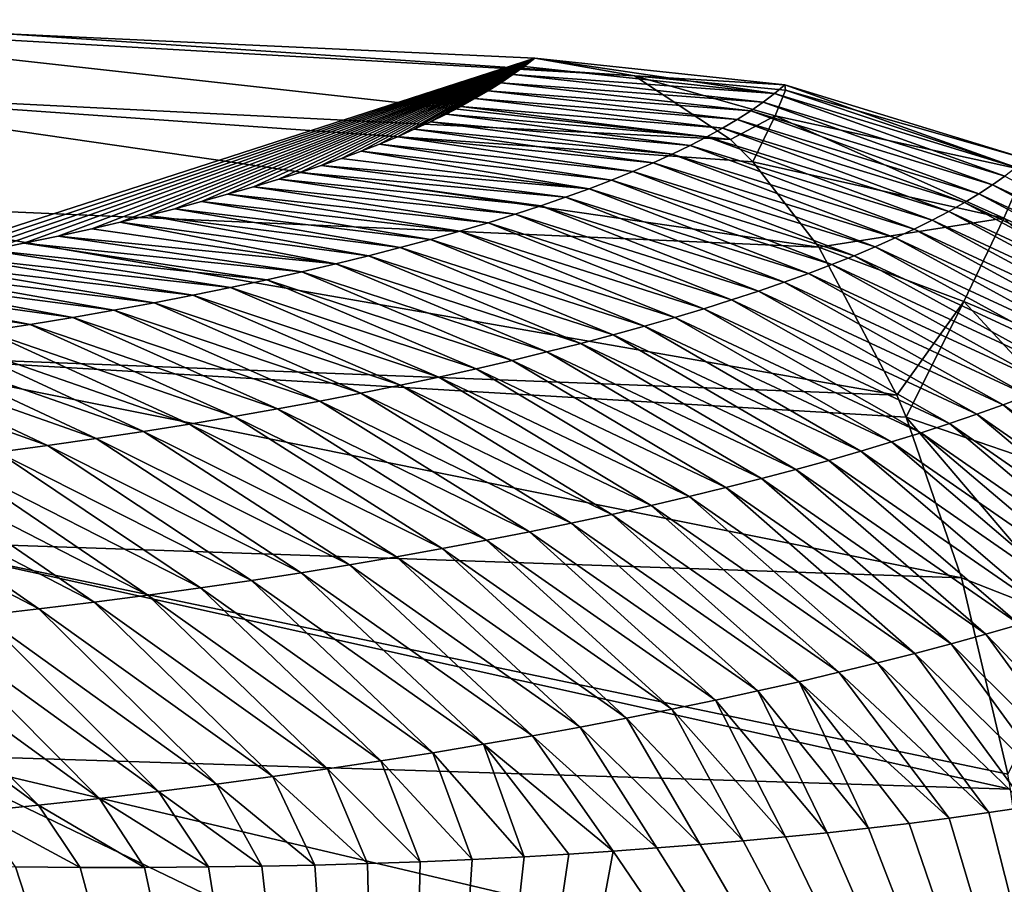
# Model space of a CAD drawing. Header units: metres. Extents: x -99 to 99, y -314 to 25.
# Tile 294 of 303: x 94.62 to 96.11, y 13.8 to 15.1. Entities that reach past the tile are written whole.
import ezdxf

# ---------------------------------------------------------------- set-up
doc = ezdxf.new("R2010")
doc.units = ezdxf.units.M
doc.layers.add('solid_K2442E1000C35', color=7, linetype='CONTINUOUS')

msp = doc.modelspace()

# ---------------------------------------------------------------- linework, layer by layer
at = {"layer": 'solid_K2442E1000C35'}
for points in [[(94.067184, 15.103774, 102.905937), (95.551971, 15.019003, 102.240646), (94.602547, 15.082454, 102.269623)], [(94.067184, 15.103774, 102.905937), (95.697021, 14.922568, 102.57476), (95.551971, 15.019003, 102.240646)], [(94.183434, 14.998364, 103.248497), (95.697021, 14.922568, 102.57476), (94.067184, 15.103774, 102.905937)], [(94.602547, 15.082454, 102.269623), (95.401024, 15.04544, 101.896843), (94.414047, 14.726128, 90.517029)], [(95.551971, 15.019003, 102.240646), (95.401024, 15.04544, 101.896843), (94.602547, 15.082454, 102.269623)], [(95.401024, 15.04544, 101.896843), (94.468376, 14.73547, 90.90786), (94.414047, 14.726128, 90.517029)], [(95.401024, 15.04544, 101.896843), (94.522186, 14.745153, 91.304779), (94.468376, 14.73547, 90.90786)], [(95.401024, 15.04544, 101.896843), (94.575531, 14.755165, 91.707657), (94.522186, 14.745153, 91.304779)], [(95.401024, 15.04544, 101.896843), (94.628235, 14.765524, 92.11702), (94.575531, 14.755165, 91.707657)], [(95.401024, 15.04544, 101.896843), (94.680145, 14.776249, 92.533401), (94.628235, 14.765524, 92.11702)], [(95.401024, 15.04544, 101.896843), (94.731094, 14.787355, 92.957344), (94.680145, 14.776249, 92.533401)], [(95.401024, 15.04544, 101.896843), (94.773872, 14.797189, 93.327141), (94.731094, 14.787355, 92.957344)], [(95.401024, 15.04544, 101.896843), (94.81572, 14.807322, 93.703217), (94.773872, 14.797189, 93.327141)], [(95.401024, 15.04544, 101.896843), (94.856537, 14.817761, 94.085907), (94.81572, 14.807322, 93.703217)], [(95.401024, 15.04544, 101.896843), (94.896698, 14.828497, 94.475494), (94.856537, 14.817761, 94.085907)], [(95.401024, 15.04544, 101.896843), (94.936417, 14.839513, 94.871765), (94.896698, 14.828497, 94.475494)], [(95.401024, 15.04544, 101.896843), (94.975502, 14.8508, 95.274315), (94.936417, 14.839513, 94.871765)], [(95.401024, 15.04544, 101.896843), (95.013748, 14.862344, 95.682755), (94.975502, 14.8508, 95.274315)], [(95.401024, 15.04544, 101.896843), (95.046379, 14.872648, 96.04467), (95.013748, 14.862344, 95.682755)], [(95.401024, 15.04544, 101.896843), (95.078094, 14.883132, 96.41053), (95.046379, 14.872648, 96.04467)], [(95.401024, 15.04544, 101.896843), (95.108765, 14.893786, 96.780083), (95.078094, 14.883132, 96.41053)], [(95.401024, 15.04544, 101.896843), (95.13826, 14.904601, 97.153061), (95.108765, 14.893786, 96.780083)], [(95.401024, 15.04544, 101.896843), (95.166451, 14.915566, 97.529198), (95.13826, 14.904601, 97.153061)], [(95.401024, 15.04544, 101.896843), (95.193237, 14.926671, 97.908295), (95.166451, 14.915566, 97.529198)], [(95.401024, 15.04544, 101.896843), (95.218857, 14.937922, 98.290817), (95.193237, 14.926671, 97.908295)], [(95.401024, 15.04544, 101.896843), (95.243393, 14.949321, 98.676979), (95.218857, 14.937922, 98.290817)], [(95.401024, 15.04544, 101.896843), (95.266861, 14.960863, 99.066765), (95.243393, 14.949321, 98.676979)], [(95.401024, 15.04544, 101.896843), (95.289253, 14.972546, 99.460175), (95.266861, 14.960863, 99.066765)], [(95.401024, 15.04544, 101.896843), (95.31057, 14.984365, 99.857216), (95.289253, 14.972546, 99.460175)], [(95.401024, 15.04544, 101.896843), (95.330811, 14.996321, 100.257881), (95.31057, 14.984365, 99.857216)], [(95.401024, 15.04544, 101.896843), (95.349976, 15.008408, 100.662178), (95.330811, 14.996321, 100.257881)], [(95.401024, 15.04544, 101.896843), (95.368065, 15.020624, 101.070107), (95.349976, 15.008408, 100.662178)], [(95.401024, 15.04544, 101.896843), (95.385078, 15.032969, 101.481659), (95.368065, 15.020624, 101.070107)], [(95.763863, 14.99209, 101.454216), (95.385078, 15.032969, 101.481659), (95.401024, 15.04544, 101.896843)], [(95.763863, 14.99209, 101.454216), (95.401024, 15.04544, 101.896843), (95.779343, 15.00519, 101.884506)], [(95.551971, 15.019003, 102.240646), (95.779343, 15.00519, 101.884506), (95.401024, 15.04544, 101.896843)], [(95.763863, 14.99209, 101.454216), (95.368065, 15.020624, 101.070107), (95.385078, 15.032969, 101.481659)], [(95.746719, 14.978977, 101.023994), (95.349976, 15.008408, 100.662178), (95.368065, 15.020624, 101.070107)], [(95.746719, 14.978977, 101.023994), (95.368065, 15.020624, 101.070107), (95.763863, 14.99209, 101.454216)], [(95.551971, 15.019003, 102.240646), (95.78035, 14.997334, 102.145401), (95.779343, 15.00519, 101.884506)], [(95.551971, 15.019003, 102.240646), (95.764709, 14.958271, 102.403008), (95.78035, 14.997334, 102.145401)], [(95.551971, 15.019003, 102.240646), (95.697021, 14.922568, 102.57476), (95.764709, 14.958271, 102.403008)], [(95.727921, 14.965852, 100.593849), (95.330811, 14.996321, 100.257881), (95.349976, 15.008408, 100.662178)], [(95.727921, 14.965852, 100.593849), (95.349976, 15.008408, 100.662178), (95.746719, 14.978977, 101.023994)], [(95.763863, 14.99209, 101.454216), (95.779343, 15.00519, 101.884506), (96.129257, 14.880237, 101.447433)], [(95.779343, 15.00519, 101.884506), (96.144669, 14.893407, 101.874763), (96.129257, 14.880237, 101.447433)], [(95.78035, 14.997334, 102.145401), (96.144669, 14.893407, 101.874763), (95.779343, 15.00519, 101.884506)], [(94.183434, 14.998364, 103.248497), (95.73111, 14.888494, 102.653969), (95.697021, 14.922568, 102.57476)], [(94.183434, 14.998364, 103.248497), (95.830879, 14.759542, 102.886978), (95.73111, 14.888494, 102.653969)], [(94.284554, 14.827321, 103.568642), (95.830879, 14.759542, 102.886978), (94.183434, 14.998364, 103.248497)], [(95.707451, 14.952721, 100.163788), (95.31057, 14.984365, 99.857216), (95.330811, 14.996321, 100.257881)], [(95.707451, 14.952721, 100.163788), (95.330811, 14.996321, 100.257881), (95.727921, 14.965852, 100.593849)], [(95.746719, 14.978977, 101.023994), (95.763863, 14.99209, 101.454216), (96.112198, 14.867021, 101.020164)], [(95.763863, 14.99209, 101.454216), (96.129257, 14.880237, 101.447433), (96.112198, 14.867021, 101.020164)], [(96.142494, 14.876038, 102.229729), (95.78035, 14.997334, 102.145401), (95.764709, 14.958271, 102.403008)], [(96.142494, 14.876038, 102.229729), (96.144669, 14.893407, 101.874763), (95.78035, 14.997334, 102.145401)], [(95.661507, 14.926458, 99.303947), (95.266861, 14.960863, 99.066765), (95.289253, 14.972546, 99.460175)], [(95.685318, 14.939588, 99.733826), (95.289253, 14.972546, 99.460175), (95.31057, 14.984365, 99.857216)], [(95.661507, 14.926458, 99.303947), (95.289253, 14.972546, 99.460175), (95.685318, 14.939588, 99.733826)], [(95.685318, 14.939588, 99.733826), (95.31057, 14.984365, 99.857216), (95.707451, 14.952721, 100.163788)], [(95.727921, 14.965852, 100.593849), (95.746719, 14.978977, 101.023994), (96.093498, 14.85376, 100.592972)], [(95.746719, 14.978977, 101.023994), (96.112198, 14.867021, 101.020164), (96.093498, 14.85376, 100.592972)], [(95.636017, 14.913338, 98.874184), (95.243393, 14.949321, 98.676979), (95.266861, 14.960863, 99.066765)], [(95.636017, 14.913338, 98.874184), (95.266861, 14.960863, 99.066765), (95.661507, 14.926458, 99.303947)], [(95.697021, 14.922568, 102.57476), (95.73111, 14.888494, 102.653969), (95.764709, 14.958271, 102.403008)], [(95.707451, 14.952721, 100.163788), (95.727921, 14.965852, 100.593849), (96.073151, 14.84046, 100.165863)], [(95.727921, 14.965852, 100.593849), (96.093498, 14.85376, 100.592972), (96.073151, 14.84046, 100.165863)], [(96.110687, 14.803226, 102.576134), (95.764709, 14.958271, 102.403008), (95.73111, 14.888494, 102.653969)], [(96.110687, 14.803226, 102.576134), (96.142494, 14.876038, 102.229729), (95.764709, 14.958271, 102.403008)], [(95.608856, 14.90023, 98.444527), (95.218857, 14.937922, 98.290817), (95.243393, 14.949321, 98.676979)], [(95.608856, 14.90023, 98.444527), (95.243393, 14.949321, 98.676979), (95.636017, 14.913338, 98.874184)], [(95.685318, 14.939588, 99.733826), (95.707451, 14.952721, 100.163788), (96.051147, 14.827126, 99.738838)], [(95.707451, 14.952721, 100.163788), (96.073151, 14.84046, 100.165863), (96.051147, 14.827126, 99.738838)], [(95.549461, 14.87408, 97.585579), (95.166451, 14.915566, 97.529198), (95.193237, 14.926671, 97.908295)], [(95.580002, 14.887143, 98.014992), (95.193237, 14.926671, 97.908295), (95.218857, 14.937922, 98.290817)], [(95.549461, 14.87408, 97.585579), (95.193237, 14.926671, 97.908295), (95.580002, 14.887143, 98.014992)], [(95.580002, 14.887143, 98.014992), (95.218857, 14.937922, 98.290817), (95.608856, 14.90023, 98.444527)], [(95.636017, 14.913338, 98.874184), (95.661507, 14.926458, 99.303947), (96.002174, 14.800374, 98.885078)], [(95.661507, 14.926458, 99.303947), (95.685318, 14.939588, 99.733826), (96.027496, 14.813763, 99.311905)], [(95.661507, 14.926458, 99.303947), (96.027496, 14.813763, 99.311905), (96.002174, 14.800374, 98.885078)], [(95.685318, 14.939588, 99.733826), (96.051147, 14.827126, 99.738838), (96.027496, 14.813763, 99.311905)], [(95.517235, 14.861046, 97.156296), (95.13826, 14.904601, 97.153061), (95.166451, 14.915566, 97.529198)], [(95.517235, 14.861046, 97.156296), (95.166451, 14.915566, 97.529198), (95.549461, 14.87408, 97.585579)], [(95.608856, 14.90023, 98.444527), (95.636017, 14.913338, 98.874184), (95.975197, 14.786966, 98.458351)], [(95.636017, 14.913338, 98.874184), (96.002174, 14.800374, 98.885078), (95.975197, 14.786966, 98.458351)], [(95.483299, 14.848047, 96.727158), (95.108765, 14.893786, 96.780083), (95.13826, 14.904601, 97.153061)], [(95.483299, 14.848047, 96.727158), (95.13826, 14.904601, 97.153061), (95.517235, 14.861046, 97.156296)], [(95.580002, 14.887143, 98.014992), (95.608856, 14.90023, 98.444527), (95.946556, 14.773543, 98.031738)], [(95.608856, 14.90023, 98.444527), (95.975197, 14.786966, 98.458351), (95.946556, 14.773543, 98.031738)], [(95.44767, 14.835094, 96.298164), (95.046379, 14.872648, 96.04467), (95.078094, 14.883132, 96.41053)], [(95.483299, 14.848047, 96.727158), (95.078094, 14.883132, 96.41053), (95.108765, 14.893786, 96.780083)], [(95.44767, 14.835094, 96.298164), (95.078094, 14.883132, 96.41053), (95.483299, 14.848047, 96.727158)], [(95.549461, 14.87408, 97.585579), (95.580002, 14.887143, 98.014992), (95.916237, 14.760112, 97.60524)], [(95.580002, 14.887143, 98.014992), (95.946556, 14.773543, 98.031738), (95.916237, 14.760112, 97.60524)], [(95.830879, 14.759542, 102.886978), (96.110687, 14.803226, 102.576134), (95.73111, 14.888494, 102.653969)], [(95.410324, 14.822196, 95.869324), (95.013748, 14.862344, 95.682755), (95.046379, 14.872648, 96.04467)], [(95.410324, 14.822196, 95.869324), (95.046379, 14.872648, 96.04467), (95.44767, 14.835094, 96.298164)], [(95.517235, 14.861046, 97.156296), (95.549461, 14.87408, 97.585579), (95.884247, 14.746675, 97.178871)], [(95.549461, 14.87408, 97.585579), (95.916237, 14.760112, 97.60524), (95.884247, 14.746675, 97.178871)], [(96.449234, 14.687276, 101.007095), (96.093498, 14.85376, 100.592972), (96.112198, 14.867021, 101.020164)], [(96.454468, 14.637666, 102.521133), (96.142494, 14.876038, 102.229729), (96.110687, 14.803226, 102.576134)], [(95.330452, 14.796601, 95.012146), (94.936417, 14.839513, 94.871765), (94.975502, 14.8508, 95.274315)], [(95.371246, 14.809361, 95.440651), (94.975502, 14.8508, 95.274315), (95.013748, 14.862344, 95.682755)], [(95.330452, 14.796601, 95.012146), (94.975502, 14.8508, 95.274315), (95.371246, 14.809361, 95.440651)], [(95.371246, 14.809361, 95.440651), (95.013748, 14.862344, 95.682755), (95.410324, 14.822196, 95.869324)], [(95.483299, 14.848047, 96.727158), (95.517235, 14.861046, 97.156296), (95.850578, 14.733239, 96.752632)], [(95.517235, 14.861046, 97.156296), (95.884247, 14.746675, 97.178871), (95.850578, 14.733239, 96.752632)], [(96.43026, 14.673709, 100.576729), (96.073151, 14.84046, 100.165863), (96.093498, 14.85376, 100.592972)], [(96.43026, 14.673709, 100.576729), (96.093498, 14.85376, 100.592972), (96.449234, 14.687276, 101.007095)], [(95.28791, 14.783925, 94.583832), (94.896698, 14.828497, 94.475494), (94.936417, 14.839513, 94.871765)], [(95.28791, 14.783925, 94.583832), (94.936417, 14.839513, 94.871765), (95.330452, 14.796601, 95.012146)], [(95.44767, 14.835094, 96.298164), (95.483299, 14.848047, 96.727158), (95.815224, 14.719813, 96.326538)], [(95.483299, 14.848047, 96.727158), (95.850578, 14.733239, 96.752632), (95.815224, 14.719813, 96.326538)], [(96.409607, 14.660072, 100.146439), (96.051147, 14.827126, 99.738838), (96.073151, 14.84046, 100.165863)], [(96.409607, 14.660072, 100.146439), (96.073151, 14.84046, 100.165863), (96.43026, 14.673709, 100.576729)], [(94.284554, 14.827321, 103.568642), (95.948792, 14.53571, 103.166214), (95.830879, 14.759542, 102.886978)], [(94.366966, 14.596714, 103.855003), (95.948792, 14.53571, 103.166214), (94.284554, 14.827321, 103.568642)], [(95.243622, 14.771341, 94.155693), (94.856537, 14.817761, 94.085907), (94.896698, 14.828497, 94.475494)], [(95.243622, 14.771341, 94.155693), (94.896698, 14.828497, 94.475494), (95.28791, 14.783925, 94.583832)], [(95.371246, 14.809361, 95.440651), (95.410324, 14.822196, 95.869324), (95.739403, 14.69303, 95.474777)], [(95.410324, 14.822196, 95.869324), (95.44767, 14.835094, 96.298164), (95.778168, 14.706408, 95.900581)], [(95.410324, 14.822196, 95.869324), (95.778168, 14.706408, 95.900581), (95.739403, 14.69303, 95.474777)], [(95.44767, 14.835094, 96.298164), (95.815224, 14.719813, 96.326538), (95.778168, 14.706408, 95.900581)], [(96.38726, 14.64637, 99.716232), (96.027496, 14.813763, 99.311905), (96.051147, 14.827126, 99.738838)], [(96.38726, 14.64637, 99.716232), (96.051147, 14.827126, 99.738838), (96.409607, 14.660072, 100.146439)], [(95.149773, 14.746493, 93.300034), (94.773872, 14.797189, 93.327141), (94.81572, 14.807322, 93.703217)], [(95.197578, 14.758861, 93.72776), (94.81572, 14.807322, 93.703217), (94.856537, 14.817761, 94.085907)], [(95.149773, 14.746493, 93.300034), (94.81572, 14.807322, 93.703217), (95.197578, 14.758861, 93.72776)], [(95.197578, 14.758861, 93.72776), (94.856537, 14.817761, 94.085907), (95.243622, 14.771341, 94.155693)], [(95.330452, 14.796601, 95.012146), (95.371246, 14.809361, 95.440651), (95.698936, 14.67969, 95.049141)], [(95.371246, 14.809361, 95.440651), (95.739403, 14.69303, 95.474777), (95.698936, 14.67969, 95.049141)], [(96.36322, 14.632608, 99.286125), (96.002174, 14.800374, 98.885078), (96.027496, 14.813763, 99.311905)], [(96.36322, 14.632608, 99.286125), (96.027496, 14.813763, 99.311905), (96.38726, 14.64637, 99.716232)], [(95.100182, 14.734254, 92.87252), (94.731094, 14.787355, 92.957344), (94.773872, 14.797189, 93.327141)], [(95.100182, 14.734254, 92.87252), (94.773872, 14.797189, 93.327141), (95.149773, 14.746493, 93.300034)], [(95.28791, 14.783925, 94.583832), (95.330452, 14.796601, 95.012146), (95.656738, 14.666397, 94.623672)], [(95.330452, 14.796601, 95.012146), (95.698936, 14.67969, 95.049141), (95.656738, 14.666397, 94.623672)], [(95.830879, 14.759542, 102.886978), (96.050255, 14.677291, 102.902931), (96.110687, 14.803226, 102.576134)], [(96.337486, 14.618791, 98.856117), (95.975197, 14.786966, 98.458351), (96.002174, 14.800374, 98.885078)], [(96.337486, 14.618791, 98.856117), (96.002174, 14.800374, 98.885078), (96.36322, 14.632608, 99.286125)], [(96.402939, 14.529205, 102.828735), (96.110687, 14.803226, 102.576134), (96.050255, 14.677291, 102.902931)], [(96.402939, 14.529205, 102.828735), (96.454468, 14.637666, 102.521133), (96.110687, 14.803226, 102.576134)], [(95.048805, 14.722155, 92.445236), (94.628235, 14.765524, 92.11702), (94.680145, 14.776249, 92.533401)], [(95.100182, 14.734254, 92.87252), (94.680145, 14.776249, 92.533401), (94.731094, 14.787355, 92.957344)], [(95.048805, 14.722155, 92.445236), (94.680145, 14.776249, 92.533401), (95.100182, 14.734254, 92.87252)], [(95.243622, 14.771341, 94.155693), (95.28791, 14.783925, 94.583832), (95.612816, 14.653161, 94.19838)], [(95.28791, 14.783925, 94.583832), (95.656738, 14.666397, 94.623672), (95.612816, 14.653161, 94.19838)], [(96.310051, 14.604923, 98.426216), (95.946556, 14.773543, 98.031738), (95.975197, 14.786966, 98.458351)], [(96.310051, 14.604923, 98.426216), (95.975197, 14.786966, 98.458351), (96.337486, 14.618791, 98.856117)], [(94.995621, 14.710213, 92.018181), (94.575531, 14.755165, 91.707657), (94.628235, 14.765524, 92.11702)], [(94.995621, 14.710213, 92.018181), (94.628235, 14.765524, 92.11702), (95.048805, 14.722155, 92.445236)], [(95.197578, 14.758861, 93.72776), (95.243622, 14.771341, 94.155693), (95.567146, 14.639991, 93.773262)], [(95.243622, 14.771341, 94.155693), (95.612816, 14.653161, 94.19838), (95.567146, 14.639991, 93.773262)], [(96.280914, 14.591011, 97.996422), (95.916237, 14.760112, 97.60524), (95.946556, 14.773543, 98.031738)], [(96.280914, 14.591011, 97.996422), (95.946556, 14.773543, 98.031738), (96.310051, 14.604923, 98.426216)], [(94.94062, 14.698442, 91.591377), (94.522186, 14.745153, 91.304779), (94.575531, 14.755165, 91.707657)], [(94.94062, 14.698442, 91.591377), (94.575531, 14.755165, 91.707657), (94.995621, 14.710213, 92.018181)], [(95.100182, 14.734254, 92.87252), (95.149773, 14.746493, 93.300034), (95.470566, 14.613888, 92.923622)], [(95.149773, 14.746493, 93.300034), (95.197578, 14.758861, 93.72776), (95.519737, 14.626895, 93.348343)], [(95.149773, 14.746493, 93.300034), (95.519737, 14.626895, 93.348343), (95.470566, 14.613888, 92.923622)], [(95.197578, 14.758861, 93.72776), (95.567146, 14.639991, 93.773262), (95.519737, 14.626895, 93.348343)], [(95.830879, 14.759542, 102.886978), (95.948792, 14.53571, 103.166214), (96.050255, 14.677291, 102.902931)], [(96.217499, 14.563071, 97.137184), (95.850578, 14.733239, 96.752632), (95.884247, 14.746675, 97.178871)], [(96.250061, 14.577059, 97.566742), (95.884247, 14.746675, 97.178871), (95.916237, 14.760112, 97.60524)], [(96.217499, 14.563071, 97.137184), (95.884247, 14.746675, 97.178871), (96.250061, 14.577059, 97.566742)], [(96.250061, 14.577059, 97.566742), (95.916237, 14.760112, 97.60524), (96.280914, 14.591011, 97.996422)], [(94.825096, 14.675469, 90.738548), (94.414047, 14.726128, 90.517029), (94.468376, 14.73547, 90.90786)], [(94.883781, 14.686855, 91.164825), (94.468376, 14.73547, 90.90786), (94.522186, 14.745153, 91.304779)], [(94.825096, 14.675469, 90.738548), (94.468376, 14.73547, 90.90786), (94.883781, 14.686855, 91.164825)], [(94.883781, 14.686855, 91.164825), (94.522186, 14.745153, 91.304779), (94.94062, 14.698442, 91.591377)], [(95.048805, 14.722155, 92.445236), (95.100182, 14.734254, 92.87252), (95.419617, 14.600984, 92.499115)], [(95.100182, 14.734254, 92.87252), (95.470566, 14.613888, 92.923622), (95.419617, 14.600984, 92.499115)], [(96.183228, 14.549055, 96.707764), (95.815224, 14.719813, 96.326538), (95.850578, 14.733239, 96.752632)], [(96.183228, 14.549055, 96.707764), (95.850578, 14.733239, 96.752632), (96.217499, 14.563071, 97.137184)], [(94.702118, 14.65336, 89.88681), (94.302834, 14.70864, 89.756798), (94.358833, 14.717187, 90.133438)], [(94.764549, 14.664299, 90.312538), (94.358833, 14.717187, 90.133438), (94.414047, 14.726128, 90.517029)], [(94.702118, 14.65336, 89.88681), (94.358833, 14.717187, 90.133438), (94.764549, 14.664299, 90.312538)], [(94.764549, 14.664299, 90.312538), (94.414047, 14.726128, 90.517029), (94.825096, 14.675469, 90.738548)], [(94.995621, 14.710213, 92.018181), (95.048805, 14.722155, 92.445236), (95.366882, 14.588195, 92.074821)], [(95.048805, 14.722155, 92.445236), (95.419617, 14.600984, 92.499115), (95.366882, 14.588195, 92.074821)], [(96.147217, 14.535019, 96.278473), (95.778168, 14.706408, 95.900581), (95.815224, 14.719813, 96.326538)], [(96.147217, 14.535019, 96.278473), (95.815224, 14.719813, 96.326538), (96.183228, 14.549055, 96.707764)], [(94.637794, 14.642676, 89.461395), (94.24617, 14.700479, 89.386772), (94.302834, 14.70864, 89.756798)], [(94.637794, 14.642676, 89.461395), (94.302834, 14.70864, 89.756798), (94.702118, 14.65336, 89.88681)], [(94.94062, 14.698442, 91.591377), (94.995621, 14.710213, 92.018181), (95.31234, 14.575538, 91.650749)], [(94.995621, 14.710213, 92.018181), (95.366882, 14.588195, 92.074821), (95.31234, 14.575538, 91.650749)], [(96.109474, 14.520973, 95.849319), (95.739403, 14.69303, 95.474777), (95.778168, 14.706408, 95.900581)], [(96.109474, 14.520973, 95.849319), (95.778168, 14.706408, 95.900581), (96.147217, 14.535019, 96.278473)], [(94.571548, 14.632266, 89.036285), (94.24617, 14.700479, 89.386772), (94.637794, 14.642676, 89.461395)], [(94.825096, 14.675469, 90.738548), (94.883781, 14.686855, 91.164825), (95.1978, 14.550669, 90.803329)], [(94.883781, 14.686855, 91.164825), (94.94062, 14.698442, 91.591377), (95.255981, 14.563024, 91.226921)], [(94.883781, 14.686855, 91.164825), (95.255981, 14.563024, 91.226921), (95.1978, 14.550669, 90.803329)], [(94.94062, 14.698442, 91.591377), (95.31234, 14.575538, 91.650749), (95.255981, 14.563024, 91.226921)], [(96.069992, 14.506926, 95.420326), (95.698936, 14.67969, 95.049141), (95.739403, 14.69303, 95.474777)], [(96.069992, 14.506926, 95.420326), (95.739403, 14.69303, 95.474777), (96.109474, 14.520973, 95.849319)], [(94.764549, 14.664299, 90.312538), (94.825096, 14.675469, 90.738548), (95.137764, 14.538486, 90.379997)], [(94.825096, 14.675469, 90.738548), (95.1978, 14.550669, 90.803329), (95.137764, 14.538486, 90.379997)], [(96.028748, 14.492887, 94.991486), (95.656738, 14.666397, 94.623672), (95.698936, 14.67969, 95.049141)], [(96.028748, 14.492887, 94.991486), (95.698936, 14.67969, 95.049141), (96.069992, 14.506926, 95.420326)], [(95.948792, 14.53571, 103.166214), (95.962898, 14.502187, 103.199898), (96.050255, 14.677291, 102.902931)], [(96.327957, 14.377497, 103.112274), (96.050255, 14.677291, 102.902931), (95.962898, 14.502187, 103.199898)], [(96.327957, 14.377497, 103.112274), (96.402939, 14.529205, 102.828735), (96.050255, 14.677291, 102.902931)], [(94.702118, 14.65336, 89.88681), (94.764549, 14.664299, 90.312538), (95.075867, 14.526493, 89.956917)], [(94.764549, 14.664299, 90.312538), (95.137764, 14.538486, 90.379997), (95.075867, 14.526493, 89.956917)], [(95.985748, 14.478865, 94.562805), (95.612816, 14.653161, 94.19838), (95.656738, 14.666397, 94.623672)], [(95.985748, 14.478865, 94.562805), (95.656738, 14.666397, 94.623672), (96.028748, 14.492887, 94.991486)], [(94.571548, 14.632266, 89.036285), (94.637794, 14.642676, 89.461395), (94.946404, 14.503152, 89.111603)], [(94.637794, 14.642676, 89.461395), (94.702118, 14.65336, 89.88681), (95.012093, 14.514709, 89.534119)], [(94.637794, 14.642676, 89.461395), (95.012093, 14.514709, 89.534119), (94.946404, 14.503152, 89.111603)], [(94.702118, 14.65336, 89.88681), (95.075867, 14.526493, 89.956917), (95.012093, 14.514709, 89.534119)], [(95.940971, 14.464869, 94.1343), (95.567146, 14.639991, 93.773262), (95.612816, 14.653161, 94.19838)], [(95.940971, 14.464869, 94.1343), (95.612816, 14.653161, 94.19838), (95.985748, 14.478865, 94.562805)], [(94.503357, 14.622151, 88.611504), (94.571548, 14.632266, 89.036285), (94.878799, 14.491844, 88.689384)], [(94.571548, 14.632266, 89.036285), (94.946404, 14.503152, 89.111603), (94.878799, 14.491844, 88.689384)], [(95.894417, 14.450912, 93.705971), (95.519737, 14.626895, 93.348343), (95.567146, 14.639991, 93.773262)], [(95.894417, 14.450912, 93.705971), (95.567146, 14.639991, 93.773262), (95.940971, 14.464869, 94.1343)], [(94.361061, 14.602886, 87.76297), (94.433197, 14.61235, 88.187057), (94.737717, 14.470053, 87.845886)], [(94.433197, 14.61235, 88.187057), (94.503357, 14.622151, 88.611504), (94.809242, 14.480804, 88.267479)], [(94.433197, 14.61235, 88.187057), (94.809242, 14.480804, 88.267479), (94.737717, 14.470053, 87.845886)], [(94.503357, 14.622151, 88.611504), (94.878799, 14.491844, 88.689384), (94.809242, 14.480804, 88.267479)], [(95.795921, 14.423149, 92.849876), (95.419617, 14.600984, 92.499115), (95.470566, 14.613888, 92.923622)], [(95.846069, 14.437, 93.277832), (95.470566, 14.613888, 92.923622), (95.519737, 14.626895, 93.348343)], [(95.795921, 14.423149, 92.849876), (95.470566, 14.613888, 92.923622), (95.846069, 14.437, 93.277832)], [(95.846069, 14.437, 93.277832), (95.519737, 14.626895, 93.348343), (95.894417, 14.450912, 93.705971)], [(94.286911, 14.593779, 87.339241), (94.361061, 14.602886, 87.76297), (94.6642, 14.459609, 87.424622)], [(94.361061, 14.602886, 87.76297), (94.737717, 14.470053, 87.845886), (94.6642, 14.459609, 87.424622)], [(95.74395, 14.40937, 92.422134), (95.366882, 14.588195, 92.074821), (95.419617, 14.600984, 92.499115)], [(95.74395, 14.40937, 92.422134), (95.419617, 14.600984, 92.499115), (95.795921, 14.423149, 92.849876)], [(94.286911, 14.593779, 87.339241), (94.6642, 14.459609, 87.424622), (94.588669, 14.449497, 87.0037)], [(94.366966, 14.596714, 103.855003), (95.962898, 14.502187, 103.199898), (95.948792, 14.53571, 103.166214)], [(94.366966, 14.596714, 103.855003), (96.046593, 14.259018, 103.40255), (95.962898, 14.502187, 103.199898)], [(94.42775, 14.314729, 104.09742), (96.046593, 14.259018, 103.40255), (94.366966, 14.596714, 103.855003)], [(95.690147, 14.395681, 91.994591), (95.31234, 14.575538, 91.650749), (95.366882, 14.588195, 92.074821)], [(95.690147, 14.395681, 91.994591), (95.366882, 14.588195, 92.074821), (95.74395, 14.40937, 92.422134)], [(95.634491, 14.382093, 91.567276), (95.255981, 14.563024, 91.226921), (95.31234, 14.575538, 91.650749)], [(95.634491, 14.382093, 91.567276), (95.31234, 14.575538, 91.650749), (95.690147, 14.395681, 91.994591)], [(95.576973, 14.368623, 91.140175), (95.1978, 14.550669, 90.803329), (95.255981, 14.563024, 91.226921)], [(95.576973, 14.368623, 91.140175), (95.255981, 14.563024, 91.226921), (95.634491, 14.382093, 91.567276)], [(95.456284, 14.342089, 90.286697), (95.075867, 14.526493, 89.956917), (95.137764, 14.538486, 90.379997)], [(95.517578, 14.355283, 90.713318), (95.137764, 14.538486, 90.379997), (95.1978, 14.550669, 90.803329)], [(95.456284, 14.342089, 90.286697), (95.137764, 14.538486, 90.379997), (95.517578, 14.355283, 90.713318)], [(95.517578, 14.355283, 90.713318), (95.1978, 14.550669, 90.803329), (95.576973, 14.368623, 91.140175)], [(95.393082, 14.329056, 89.860336), (95.012093, 14.514709, 89.534119), (95.075867, 14.526493, 89.956917)], [(95.393082, 14.329056, 89.860336), (95.075867, 14.526493, 89.956917), (95.456284, 14.342089, 90.286697)], [(96.109474, 14.520973, 95.849319), (96.147217, 14.535019, 96.278473), (96.440208, 14.290592, 96.257156)], [(95.327942, 14.316206, 89.434227), (94.946404, 14.503152, 89.111603), (95.012093, 14.514709, 89.534119)], [(95.327942, 14.316206, 89.434227), (95.012093, 14.514709, 89.534119), (95.393082, 14.329056, 89.860336)], [(96.069992, 14.506926, 95.420326), (96.109474, 14.520973, 95.849319), (96.401932, 14.276028, 95.826622)], [(96.109474, 14.520973, 95.849319), (96.440208, 14.290592, 96.257156), (96.401932, 14.276028, 95.826622)], [(95.260849, 14.303558, 89.0084), (94.878799, 14.491844, 88.689384), (94.946404, 14.503152, 89.111603)], [(95.260849, 14.303558, 89.0084), (94.946404, 14.503152, 89.111603), (95.327942, 14.316206, 89.434227)], [(96.231575, 14.186714, 103.363968), (96.327957, 14.377497, 103.112274), (95.962898, 14.502187, 103.199898)], [(96.046593, 14.259018, 103.40255), (96.231575, 14.186714, 103.363968), (95.962898, 14.502187, 103.199898)], [(96.028748, 14.492887, 94.991486), (96.069992, 14.506926, 95.420326), (96.361877, 14.261436, 95.396225)], [(96.069992, 14.506926, 95.420326), (96.401932, 14.276028, 95.826622), (96.361877, 14.261436, 95.396225)], [(95.120689, 14.278951, 88.157593), (94.737717, 14.470053, 87.845886), (94.809242, 14.480804, 88.267479)], [(95.191765, 14.291134, 88.582848), (94.809242, 14.480804, 88.267479), (94.878799, 14.491844, 88.689384)], [(95.120689, 14.278951, 88.157593), (94.809242, 14.480804, 88.267479), (95.191765, 14.291134, 88.582848)], [(95.191765, 14.291134, 88.582848), (94.878799, 14.491844, 88.689384), (95.260849, 14.303558, 89.0084)], [(95.940971, 14.464869, 94.1343), (95.985748, 14.478865, 94.562805), (96.276398, 14.232207, 94.535896)], [(95.985748, 14.478865, 94.562805), (96.028748, 14.492887, 94.991486), (96.320038, 14.246826, 94.965981)], [(95.985748, 14.478865, 94.562805), (96.320038, 14.246826, 94.965981), (96.276398, 14.232207, 94.535896)], [(96.028748, 14.492887, 94.991486), (96.361877, 14.261436, 95.396225), (96.320038, 14.246826, 94.965981)], [(95.047577, 14.267031, 87.732635), (94.6642, 14.459609, 87.424622), (94.737717, 14.470053, 87.845886)], [(95.047577, 14.267031, 87.732635), (94.737717, 14.470053, 87.845886), (95.120689, 14.278951, 88.157593)], [(95.894417, 14.450912, 93.705971), (95.940971, 14.464869, 94.1343), (96.230965, 14.217589, 94.105972)], [(95.940971, 14.464869, 94.1343), (96.276398, 14.232207, 94.535896), (96.230965, 14.217589, 94.105972)], [(94.895187, 14.244065, 86.883682), (94.511086, 14.439745, 86.583145), (94.588669, 14.449497, 87.0037)], [(94.97242, 14.255393, 87.307999), (94.588669, 14.449497, 87.0037), (94.6642, 14.459609, 87.424622)], [(94.895187, 14.244065, 86.883682), (94.588669, 14.449497, 87.0037), (94.97242, 14.255393, 87.307999)], [(94.97242, 14.255393, 87.307999), (94.6642, 14.459609, 87.424622), (95.047577, 14.267031, 87.732635)], [(95.846069, 14.437, 93.277832), (95.894417, 14.450912, 93.705971), (96.183708, 14.202982, 93.676231)], [(95.894417, 14.450912, 93.705971), (96.230965, 14.217589, 94.105972), (96.183708, 14.202982, 93.676231)], [(94.815834, 14.233073, 86.459709), (94.431419, 14.43038, 86.162956), (94.511086, 14.439745, 86.583145)], [(94.815834, 14.233073, 86.459709), (94.511086, 14.439745, 86.583145), (94.895187, 14.244065, 86.883682)], [(95.795921, 14.423149, 92.849876), (95.846069, 14.437, 93.277832), (96.134628, 14.188395, 93.246658)], [(95.846069, 14.437, 93.277832), (96.183708, 14.202982, 93.676231), (96.134628, 14.188395, 93.246658)], [(94.650665, 14.212207, 85.612823), (94.265724, 14.412917, 85.323769), (94.349648, 14.421428, 85.743164)], [(94.734344, 14.222445, 86.036079), (94.349648, 14.421428, 85.743164), (94.431419, 14.43038, 86.162956)], [(94.650665, 14.212207, 85.612823), (94.349648, 14.421428, 85.743164), (94.734344, 14.222445, 86.036079)], [(94.734344, 14.222445, 86.036079), (94.431419, 14.43038, 86.162956), (94.815834, 14.233073, 86.459709)], [(95.74395, 14.40937, 92.422134), (95.795921, 14.423149, 92.849876), (96.083717, 14.173841, 92.817276)], [(95.795921, 14.423149, 92.849876), (96.134628, 14.188395, 93.246658), (96.083717, 14.173841, 92.817276)], [(94.564774, 14.202389, 85.189949), (94.265724, 14.412917, 85.323769), (94.650665, 14.212207, 85.612823)], [(95.690147, 14.395681, 91.994591), (95.74395, 14.40937, 92.422134), (96.030945, 14.159335, 92.388084)], [(95.74395, 14.40937, 92.422134), (96.083717, 14.173841, 92.817276), (96.030945, 14.159335, 92.388084)], [(95.634491, 14.382093, 91.567276), (95.690147, 14.395681, 91.994591), (95.976311, 14.144892, 91.959091)], [(95.690147, 14.395681, 91.994591), (96.030945, 14.159335, 92.388084), (95.976311, 14.144892, 91.959091)], [(95.576973, 14.368623, 91.140175), (95.634491, 14.382093, 91.567276), (95.919785, 14.130526, 91.530312)], [(95.634491, 14.382093, 91.567276), (95.976311, 14.144892, 91.959091), (95.919785, 14.130526, 91.530312)], [(95.517578, 14.355283, 90.713318), (95.576973, 14.368623, 91.140175), (95.861359, 14.116249, 91.101746)], [(95.576973, 14.368623, 91.140175), (95.919785, 14.130526, 91.530312), (95.861359, 14.116249, 91.101746)], [(95.456284, 14.342089, 90.286697), (95.517578, 14.355283, 90.713318), (95.801018, 14.102078, 90.673409)], [(95.517578, 14.355283, 90.713318), (95.861359, 14.116249, 91.101746), (95.801018, 14.102078, 90.673409)], [(95.393082, 14.329056, 89.860336), (95.456284, 14.342089, 90.286697), (95.738747, 14.088027, 90.245293)], [(95.456284, 14.342089, 90.286697), (95.801018, 14.102078, 90.673409), (95.738747, 14.088027, 90.245293)], [(94.42775, 14.314729, 104.09742), (96.116577, 13.962152, 103.57679), (96.046593, 14.259018, 103.40255)], [(94.42775, 14.314729, 104.09742), (96.120804, 13.93929, 103.587601), (96.116577, 13.962152, 103.57679)], [(94.464722, 13.991374, 104.287285), (96.120804, 13.93929, 103.587601), (94.42775, 14.314729, 104.09742)], [(95.260849, 14.303558, 89.0084), (95.327942, 14.316206, 89.434227), (95.60833, 14.060355, 89.389801)], [(95.327942, 14.316206, 89.434227), (95.393082, 14.329056, 89.860336), (95.67453, 14.074113, 89.817421)], [(95.327942, 14.316206, 89.434227), (95.67453, 14.074113, 89.817421), (95.60833, 14.060355, 89.389801)], [(95.393082, 14.329056, 89.860336), (95.738747, 14.088027, 90.245293), (95.67453, 14.074113, 89.817421)], [(95.191765, 14.291134, 88.582848), (95.260849, 14.303558, 89.0084), (95.540131, 14.046775, 88.962433)], [(95.260849, 14.303558, 89.0084), (95.60833, 14.060355, 89.389801), (95.540131, 14.046775, 88.962433)], [(95.120689, 14.278951, 88.157593), (95.191765, 14.291134, 88.582848), (95.46991, 14.033392, 88.535339)], [(95.191765, 14.291134, 88.582848), (95.540131, 14.046775, 88.962433), (95.46991, 14.033392, 88.535339)], [(95.047577, 14.267031, 87.732635), (95.120689, 14.278951, 88.157593), (95.397644, 14.020226, 88.108513)], [(95.120689, 14.278951, 88.157593), (95.46991, 14.033392, 88.535339), (95.397644, 14.020226, 88.108513)], [(94.895187, 14.244065, 86.883682), (94.97242, 14.255393, 87.307999), (95.24688, 13.994629, 87.255737)], [(94.97242, 14.255393, 87.307999), (95.047577, 14.267031, 87.732635), (95.323311, 14.007298, 87.681976)], [(94.97242, 14.255393, 87.307999), (95.323311, 14.007298, 87.681976), (95.24688, 13.994629, 87.255737)], [(95.047577, 14.267031, 87.732635), (95.397644, 14.020226, 88.108513), (95.323311, 14.007298, 87.681976)], [(96.046593, 14.259018, 103.40255), (96.116577, 13.962152, 103.57679), (96.231575, 14.186714, 103.363968)], [(94.815834, 14.233073, 86.459709), (94.895187, 14.244065, 86.883682), (95.168327, 13.982244, 86.829803)], [(94.895187, 14.244065, 86.883682), (95.24688, 13.994629, 87.255737), (95.168327, 13.982244, 86.829803)], [(94.734344, 14.222445, 86.036079), (94.815834, 14.233073, 86.459709), (95.087608, 13.97017, 86.404182)], [(94.815834, 14.233073, 86.459709), (95.168327, 13.982244, 86.829803), (95.087608, 13.97017, 86.404182)], [(94.564774, 14.202389, 85.189949), (94.650665, 14.212207, 85.612823), (94.919548, 13.947068, 85.553947)], [(94.650665, 14.212207, 85.612823), (94.734344, 14.222445, 86.036079), (95.004692, 13.958436, 85.978897)], [(94.650665, 14.212207, 85.612823), (95.004692, 13.958436, 85.978897), (94.919548, 13.947068, 85.553947)], [(94.734344, 14.222445, 86.036079), (95.087608, 13.97017, 86.404182), (95.004692, 13.958436, 85.978897)], [(94.476639, 14.193017, 84.767464), (94.564774, 14.202389, 85.189949), (94.832138, 13.936097, 85.129356)], [(94.564774, 14.202389, 85.189949), (94.919548, 13.947068, 85.553947), (94.832138, 13.936097, 85.129356)], [(94.293442, 14.175756, 83.923744), (94.386208, 14.184127, 84.34539), (94.650368, 13.915459, 84.281281)], [(94.386208, 14.184127, 84.34539), (94.476639, 14.193017, 84.767464), (94.742424, 13.925549, 84.705132)], [(94.386208, 14.184127, 84.34539), (94.742424, 13.925549, 84.705132), (94.650368, 13.915459, 84.281281)], [(94.476639, 14.193017, 84.767464), (94.832138, 13.936097, 85.129356), (94.742424, 13.925549, 84.705132)], [(96.083717, 14.173841, 92.817276), (96.134628, 14.188395, 93.246658), (96.309586, 13.939573, 93.031654)], [(94.293442, 14.175756, 83.923744), (94.650368, 13.915459, 84.281281), (94.555908, 13.905865, 83.857834)], [(96.030945, 14.159335, 92.388084), (96.083717, 14.173841, 92.817276), (96.260521, 13.930979, 92.654709)], [(96.083717, 14.173841, 92.817276), (96.309586, 13.939573, 93.031654), (96.260521, 13.930979, 92.654709)], [(95.976311, 14.144892, 91.959091), (96.030945, 14.159335, 92.388084), (96.204239, 13.921638, 92.236359)], [(96.030945, 14.159335, 92.388084), (96.260521, 13.930979, 92.654709), (96.204239, 13.921638, 92.236359)], [(95.919785, 14.130526, 91.530312), (95.976311, 14.144892, 91.959091), (96.146629, 13.912605, 91.82238)], [(95.976311, 14.144892, 91.959091), (96.204239, 13.921638, 92.236359), (96.146629, 13.912605, 91.82238)], [(95.861359, 14.116249, 91.101746), (95.919785, 14.130526, 91.530312), (96.087883, 13.903911, 91.413727)], [(95.919785, 14.130526, 91.530312), (96.146629, 13.912605, 91.82238), (96.087883, 13.903911, 91.413727)], [(95.801018, 14.102078, 90.673409), (95.861359, 14.116249, 91.101746), (96.028191, 13.895591, 91.011368)], [(95.861359, 14.116249, 91.101746), (96.087883, 13.903911, 91.413727), (96.028191, 13.895591, 91.011368)], [(95.738747, 14.088027, 90.245293), (95.801018, 14.102078, 90.673409), (95.906235, 13.880319, 90.226471)], [(95.801018, 14.102078, 90.673409), (96.028191, 13.895591, 91.011368), (95.967728, 13.887695, 90.616158)], [(95.801018, 14.102078, 90.673409), (95.967728, 13.887695, 90.616158), (95.906235, 13.880319, 90.226471)], [(95.67453, 14.074113, 89.817421), (95.738747, 14.088027, 90.245293), (95.843651, 13.873455, 89.841629)], [(95.738747, 14.088027, 90.245293), (95.906235, 13.880319, 90.226471), (95.843651, 13.873455, 89.841629)], [(95.60833, 14.060355, 89.389801), (95.67453, 14.074113, 89.817421), (95.780357, 13.867093, 89.463455)], [(95.67453, 14.074113, 89.817421), (95.843651, 13.873455, 89.841629), (95.780357, 13.867093, 89.463455)], [(95.46991, 14.033392, 88.535339), (95.540131, 14.046775, 88.962433), (95.651337, 13.85564, 88.723083)], [(95.540131, 14.046775, 88.962433), (95.60833, 14.060355, 89.389801), (95.716209, 13.861166, 89.09053)], [(95.540131, 14.046775, 88.962433), (95.716209, 13.861166, 89.09053), (95.651337, 13.85564, 88.723083)], [(95.60833, 14.060355, 89.389801), (95.780357, 13.867093, 89.463455), (95.716209, 13.861166, 89.09053)], [(95.397644, 14.020226, 88.108513), (95.46991, 14.033392, 88.535339), (95.585861, 13.850487, 88.361336)], [(95.46991, 14.033392, 88.535339), (95.651337, 13.85564, 88.723083), (95.585861, 13.850487, 88.361336)], [(95.323311, 14.007298, 87.681976), (95.397644, 14.020226, 88.108513), (95.519897, 13.845676, 88.005524)], [(95.397644, 14.020226, 88.108513), (95.585861, 13.850487, 88.361336), (95.519897, 13.845676, 88.005524)], [(95.24688, 13.994629, 87.255737), (95.323311, 14.007298, 87.681976), (95.384972, 13.83693, 87.30246)], [(95.323311, 14.007298, 87.681976), (95.519897, 13.845676, 88.005524), (95.452576, 13.841117, 87.650696)], [(95.323311, 14.007298, 87.681976), (95.452576, 13.841117, 87.650696), (95.384972, 13.83693, 87.30246)], [(94.464722, 13.991374, 104.287285), (94.303764, 13.715619, 104.464394), (95.206985, 13.634021, 104.118866)], [(94.464722, 13.991374, 104.287285), (95.206985, 13.634021, 104.118866), (96.168594, 13.590055, 103.714195)], [(94.464722, 13.991374, 104.287285), (96.168594, 13.590055, 103.714195), (96.120804, 13.93929, 103.587601)], [(95.168327, 13.982244, 86.829803), (95.24688, 13.994629, 87.255737), (95.306473, 13.83282, 86.908691)], [(95.24688, 13.994629, 87.255737), (95.384972, 13.83693, 87.30246), (95.306473, 13.83282, 86.908691)], [(95.087608, 13.97017, 86.404182), (95.168327, 13.982244, 86.829803), (95.227509, 13.829445, 86.5233)], [(95.168327, 13.982244, 86.829803), (95.306473, 13.83282, 86.908691), (95.227509, 13.829445, 86.5233)], [(94.919548, 13.947068, 85.553947), (95.004692, 13.958436, 85.978897), (95.068336, 13.824612, 85.775665)], [(95.004692, 13.958436, 85.978897), (95.087608, 13.97017, 86.404182), (95.148125, 13.826734, 86.14579)], [(95.004692, 13.958436, 85.978897), (95.148125, 13.826734, 86.14579), (95.068336, 13.824612, 85.775665)], [(95.087608, 13.97017, 86.404182), (95.227509, 13.829445, 86.5233), (95.148125, 13.826734, 86.14579)], [(94.832138, 13.936097, 85.129356), (94.919548, 13.947068, 85.553947), (94.988182, 13.823002, 85.41243)], [(94.919548, 13.947068, 85.553947), (95.068336, 13.824612, 85.775665), (94.988182, 13.823002, 85.41243)], [(94.742424, 13.925549, 84.705132), (94.832138, 13.936097, 85.129356), (94.907669, 13.821821, 85.055595)], [(94.832138, 13.936097, 85.129356), (94.988182, 13.823002, 85.41243), (94.907669, 13.821821, 85.055595)], [(94.555908, 13.905865, 83.857834), (94.650368, 13.915459, 84.281281), (94.713226, 13.820878, 84.225037)], [(94.650368, 13.915459, 84.281281), (94.742424, 13.925549, 84.705132), (94.810616, 13.820893, 84.635307)], [(94.650368, 13.915459, 84.281281), (94.810616, 13.820893, 84.635307), (94.713226, 13.820878, 84.225037)], [(94.742424, 13.925549, 84.705132), (94.907669, 13.821821, 85.055595), (94.810616, 13.820893, 84.635307)], [(96.087883, 13.903911, 91.413727), (96.146629, 13.912605, 91.82238), (96.450378, 12.476417, 88.03479)], [(94.555908, 13.905865, 83.857834), (94.713226, 13.820878, 84.225037), (94.615585, 13.821817, 83.824814)], [(96.028191, 13.895591, 91.011368), (96.087883, 13.903911, 91.413727), (96.450378, 12.476417, 88.03479)], [(95.906235, 13.880319, 90.226471), (95.967728, 13.887695, 90.616158), (96.450378, 12.476417, 88.03479)], [(95.967728, 13.887695, 90.616158), (96.028191, 13.895591, 91.011368), (96.450378, 12.476417, 88.03479)], [(95.780357, 13.867093, 89.463455), (95.843651, 13.873455, 89.841629), (96.450378, 12.476417, 88.03479)], [(95.843651, 13.873455, 89.841629), (95.906235, 13.880319, 90.226471), (96.450378, 12.476417, 88.03479)], [(95.585861, 13.850487, 88.361336), (95.651337, 13.85564, 88.723083), (96.450378, 12.476417, 88.03479)], [(95.651337, 13.85564, 88.723083), (95.716209, 13.861166, 89.09053), (96.450378, 12.476417, 88.03479)], [(95.716209, 13.861166, 89.09053), (95.780357, 13.867093, 89.463455), (96.450378, 12.476417, 88.03479)], [(93.903534, 13.850368, 81.179062), (95.188774, 12.061819, 81.183411), (92.654251, 12.744059, 74.414452)], [(93.929108, 13.848668, 81.266594), (95.188774, 12.061819, 81.183411), (93.903534, 13.850368, 81.179062)], [(93.929108, 13.848668, 81.266594), (94.027122, 13.842596, 81.606796), (95.188774, 12.061819, 81.183411)], [(94.027122, 13.842596, 81.606796), (94.125237, 13.837299, 81.955284), (95.188774, 12.061819, 81.183411)], [(95.519897, 13.845676, 88.005524), (96.450378, 12.476417, 88.03479), (95.188774, 12.061819, 81.183411)], [(95.452576, 13.841117, 87.650696), (95.519897, 13.845676, 88.005524), (95.188774, 12.061819, 81.183411)], [(95.384972, 13.83693, 87.30246), (95.452576, 13.841117, 87.650696), (95.188774, 12.061819, 81.183411)], [(95.585861, 13.850487, 88.361336), (96.450378, 12.476417, 88.03479), (95.519897, 13.845676, 88.005524)], [(94.125237, 13.837299, 81.955284), (94.223427, 13.83288, 82.312569), (95.188774, 12.061819, 81.183411)], [(94.223427, 13.83288, 82.312569), (94.321632, 13.829249, 82.67849), (95.188774, 12.061819, 81.183411)], [(94.321632, 13.829249, 82.67849), (94.419746, 13.82612, 83.052132), (95.188774, 12.061819, 81.183411)], [(94.419746, 13.82612, 83.052132), (94.517746, 13.823604, 83.434044), (95.188774, 12.061819, 81.183411)], [(94.517746, 13.823604, 83.434044), (94.615585, 13.821817, 83.824814), (95.188774, 12.061819, 81.183411)], [(94.907669, 13.821821, 85.055595), (94.988182, 13.823002, 85.41243), (95.188774, 12.061819, 81.183411)], [(94.988182, 13.823002, 85.41243), (95.068336, 13.824612, 85.775665), (95.188774, 12.061819, 81.183411)], [(95.068336, 13.824612, 85.775665), (95.148125, 13.826734, 86.14579), (95.188774, 12.061819, 81.183411)], [(95.148125, 13.826734, 86.14579), (95.227509, 13.829445, 86.5233), (95.188774, 12.061819, 81.183411)], [(95.306473, 13.83282, 86.908691), (95.384972, 13.83693, 87.30246), (95.188774, 12.061819, 81.183411)], [(95.227509, 13.829445, 86.5233), (95.306473, 13.83282, 86.908691), (95.188774, 12.061819, 81.183411)], [(94.615585, 13.821817, 83.824814), (94.713226, 13.820878, 84.225037), (95.188774, 12.061819, 81.183411)], [(94.713226, 13.820878, 84.225037), (94.810616, 13.820893, 84.635307), (95.188774, 12.061819, 81.183411)], [(94.810616, 13.820893, 84.635307), (94.907669, 13.821821, 85.055595), (95.188774, 12.061819, 81.183411)]]:
    msp.add_3dface(points, dxfattribs=at)

doc.saveas('drawing.dxf')
